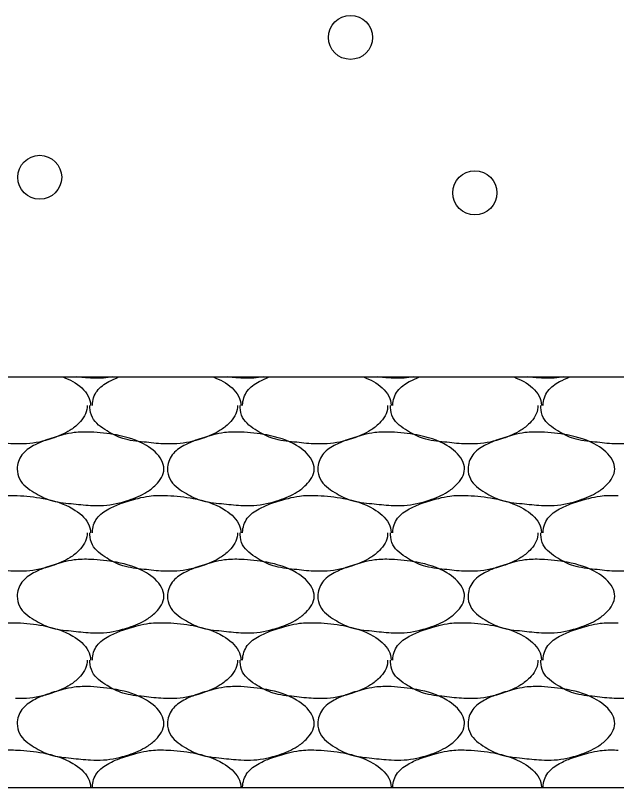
# Model space of a CAD drawing. Extents: x 634177 to 635904, y 289936 to 290970.
# Drawn here: x 635696.012 to 635698.572, y 290574.309 to 290577.599 of the extents above; entities that cross this region are included whole.
import ezdxf

# ---------------------------------------------------------------- set-up
doc = ezdxf.new("R2010")
doc.units = 0
doc.layers.add('Default', color=7, linetype='Continuous')

msp = doc.modelspace()

# ---------------------------------------------------------------- linework, layer by layer
at = {"layer": 'Default'}
for p, q in [((635672.2749, 290576.0588), (635712.2724, 290576.0588)), ((635696.0123, 290575.5538), (635696.0198, 290575.5538)), ((635696.6523, 290575.5538), (635696.6598, 290575.5538)), ((635697.2923, 290575.5538), (635697.2998, 290575.5538)), ((635697.9322, 290575.5538), (635697.9397, 290575.5538)), ((635698.5722, 290575.5538), (635698.5797, 290575.5538)), ((635696.0123, 290575.0113), (635696.0198, 290575.0113)), ((635696.6523, 290575.0113), (635696.6598, 290575.0113)), ((635697.2923, 290575.0113), (635697.2998, 290575.0113)), ((635697.9322, 290575.0113), (635697.9397, 290575.0113)), ((635698.5722, 290575.0113), (635698.5797, 290575.0113)), ((635696.0123, 290574.4689), (635696.0198, 290574.4689)), ((635696.6523, 290574.4689), (635696.6598, 290574.4689)), ((635697.2923, 290574.4689), (635697.2998, 290574.4689)), ((635697.9322, 290574.4689), (635697.9397, 290574.4689)), ((635698.5722, 290574.4689), (635698.5797, 290574.4689)), ((635667.8541, 290574.3089), (635712.2724, 290574.3089))]:
    msp.add_line(p, q, dxfattribs=at)
for centre in [(635697.4392, 290577.5055), (635696.1156, 290576.9096), (635697.9686, 290576.8434)]:
    msp.add_circle(centre, 0.0937, dxfattribs=at)
for points in [[(635696.2146, 290576.0588), (635696.2573, 290576.0388), (635696.3223, 290575.9763), (635696.3323, 290575.9388), (635696.3323, 290575.9363)], [(635696.4271, 290576.0588), (635696.3873, 290576.0538), (635696.3323, 290576.0538), (635696.2735, 290576.0588)], [(635696.3398, 290575.9363), (635696.3398, 290575.9388), (635696.3598, 290575.9988), (635696.4098, 290576.0388), (635696.4528, 290576.0588)], [(635696.8545, 290576.0588), (635696.8973, 290576.0388), (635696.9623, 290575.9763), (635696.9723, 290575.9388), (635696.9723, 290575.9363)], [(635697.0671, 290576.0588), (635697.0273, 290576.0538), (635696.9723, 290576.0538), (635696.9135, 290576.0588)], [(635696.9798, 290575.9363), (635696.9798, 290575.9388), (635696.9998, 290575.9988), (635697.0498, 290576.0388), (635697.0928, 290576.0588)], [(635697.4945, 290576.0588), (635697.5372, 290576.0388), (635697.6022, 290575.9763), (635697.6122, 290575.9388), (635697.6122, 290575.9363)], [(635697.7071, 290576.0588), (635697.6672, 290576.0538), (635697.6122, 290576.0538), (635697.5534, 290576.0588)], [(635697.6197, 290575.9363), (635697.6197, 290575.9388), (635697.6397, 290575.9988), (635697.6897, 290576.0388), (635697.7327, 290576.0588)], [(635698.1345, 290576.0588), (635698.1772, 290576.0388), (635698.2422, 290575.9763), (635698.2522, 290575.9388), (635698.2522, 290575.9363)], [(635698.347, 290576.0588), (635698.3072, 290576.0538), (635698.2522, 290576.0538), (635698.1934, 290576.0588)], [(635698.2597, 290575.9363), (635698.2597, 290575.9388), (635698.2797, 290575.9988), (635698.3297, 290576.0388), (635698.3727, 290576.0588)], [(635696.0123, 290575.7738), (635696.0023, 290575.7738), (635695.9198, 290575.7813), (635695.8299, 290575.7963), (635695.7624, 290575.8288), (635695.6999, 290575.8863), (635695.6899, 290575.9288), (635695.6899, 290575.9363)], [(635696.3173, 290575.9363), (635696.3173, 290575.9288), (635696.2823, 290575.8613), (635696.2448, 290575.8313), (635696.1673, 290575.7963), (635696.0598, 290575.7738), (635696.0123, 290575.7738)], [(635696.6523, 290575.7738), (635696.6423, 290575.7738), (635696.5598, 290575.7813), (635696.4698, 290575.7963), (635696.4023, 290575.8288), (635696.3398, 290575.8863), (635696.3298, 290575.9288), (635696.3298, 290575.9363)], [(635696.9573, 290575.9363), (635696.9573, 290575.9288), (635696.9223, 290575.8613), (635696.8848, 290575.8313), (635696.8073, 290575.7963), (635696.6998, 290575.7738), (635696.6523, 290575.7738)], [(635697.2923, 290575.7738), (635697.2823, 290575.7738), (635697.1998, 290575.7813), (635697.1098, 290575.7963), (635697.0423, 290575.8288), (635696.9798, 290575.8863), (635696.9698, 290575.9288), (635696.9698, 290575.9363)], [(635697.5972, 290575.9363), (635697.5972, 290575.9288), (635697.5622, 290575.8613), (635697.5247, 290575.8313), (635697.4472, 290575.7963), (635697.3398, 290575.7738), (635697.2923, 290575.7738)], [(635697.9322, 290575.7738), (635697.9222, 290575.7738), (635697.8397, 290575.7813), (635697.7497, 290575.7963), (635697.6822, 290575.8288), (635697.6197, 290575.8863), (635697.6097, 290575.9288), (635697.6097, 290575.9363)], [(635698.2372, 290575.9363), (635698.2372, 290575.9288), (635698.2022, 290575.8613), (635698.1647, 290575.8313), (635698.0872, 290575.7963), (635697.9797, 290575.7738), (635697.9322, 290575.7738)], [(635698.5722, 290575.7738), (635698.5622, 290575.7738), (635698.4797, 290575.7813), (635698.3897, 290575.7963), (635698.3222, 290575.8288), (635698.2597, 290575.8863), (635698.2497, 290575.9288), (635698.2497, 290575.9363)], [(635698.8772, 290575.9363), (635698.8772, 290575.9288), (635698.8422, 290575.8613), (635698.8047, 290575.8313), (635698.7272, 290575.7963), (635698.6197, 290575.7738), (635698.5722, 290575.7738)], [(635696.3323, 290575.8238), (635696.4423, 290575.8113), (635696.5698, 290575.7663), (635696.6348, 290575.7038), (635696.6448, 290575.6663), (635696.6098, 290575.5988), (635696.5723, 290575.5688), (635696.4948, 290575.5338), (635696.3873, 290575.5113), (635696.3323, 290575.5113), (635696.2498, 290575.5188), (635696.1598, 290575.5338), (635696.0923, 290575.5663), (635696.0298, 290575.6238), (635696.0198, 290575.6663), (635696.0398, 290575.7263), (635696.0898, 290575.7663), (635696.1398, 290575.7888), (635696.2148, 290575.8113), (635696.2623, 290575.8213), (635696.3323, 290575.8238)], [(635696.9723, 290575.8238), (635697.0823, 290575.8113), (635697.2098, 290575.7663), (635697.2748, 290575.7038), (635697.2848, 290575.6663), (635697.2498, 290575.5988), (635697.2123, 290575.5688), (635697.1348, 290575.5338), (635697.0273, 290575.5113), (635696.9723, 290575.5113), (635696.8898, 290575.5188), (635696.7998, 290575.5338), (635696.7323, 290575.5663), (635696.6698, 290575.6238), (635696.6598, 290575.6663), (635696.6798, 290575.7263), (635696.7298, 290575.7663), (635696.7798, 290575.7888), (635696.8548, 290575.8113), (635696.9023, 290575.8213), (635696.9723, 290575.8238)], [(635697.6122, 290575.8238), (635697.7222, 290575.8113), (635697.8497, 290575.7663), (635697.9147, 290575.7038), (635697.9247, 290575.6663), (635697.8897, 290575.5988), (635697.8522, 290575.5688), (635697.7747, 290575.5338), (635697.6672, 290575.5113), (635697.6122, 290575.5113), (635697.5297, 290575.5188), (635697.4397, 290575.5338), (635697.3723, 290575.5663), (635697.3098, 290575.6238), (635697.2998, 290575.6663), (635697.3198, 290575.7263), (635697.3698, 290575.7663), (635697.4198, 290575.7888), (635697.4947, 290575.8113), (635697.5422, 290575.8213), (635697.6122, 290575.8238)], [(635698.2522, 290575.8238), (635698.3622, 290575.8113), (635698.4897, 290575.7663), (635698.5547, 290575.7038), (635698.5647, 290575.6663), (635698.5297, 290575.5988), (635698.4922, 290575.5688), (635698.4147, 290575.5338), (635698.3072, 290575.5113), (635698.2522, 290575.5113), (635698.1697, 290575.5188), (635698.0797, 290575.5338), (635698.0122, 290575.5663), (635697.9497, 290575.6238), (635697.9397, 290575.6663), (635697.9597, 290575.7263), (635698.0097, 290575.7663), (635698.0597, 290575.7888), (635698.1347, 290575.8113), (635698.1822, 290575.8213), (635698.2522, 290575.8238)], [(635695.6999, 290575.3938), (635695.6999, 290575.3963), (635695.7199, 290575.4563), (635695.7699, 290575.4963), (635695.8199, 290575.5188), (635695.8948, 290575.5413), (635695.9423, 290575.5513), (635696.0123, 290575.5538)], [(635696.3398, 290575.3938), (635696.3398, 290575.3963), (635696.3598, 290575.4563), (635696.4098, 290575.4963), (635696.4598, 290575.5188), (635696.5348, 290575.5413), (635696.5823, 290575.5513), (635696.6523, 290575.5538)], [(635696.9798, 290575.3938), (635696.9798, 290575.3963), (635696.9998, 290575.4563), (635697.0498, 290575.4963), (635697.0998, 290575.5188), (635697.1748, 290575.5413), (635697.2223, 290575.5513), (635697.2923, 290575.5538)], [(635697.6197, 290575.3938), (635697.6197, 290575.3963), (635697.6397, 290575.4563), (635697.6897, 290575.4963), (635697.7397, 290575.5188), (635697.8147, 290575.5413), (635697.8622, 290575.5513), (635697.9322, 290575.5538)], [(635698.2597, 290575.3938), (635698.2597, 290575.3963), (635698.2797, 290575.4563), (635698.3297, 290575.4963), (635698.3797, 290575.5188), (635698.4547, 290575.5413), (635698.5022, 290575.5513), (635698.5722, 290575.5538)], [(635696.0198, 290575.5538), (635696.1298, 290575.5413), (635696.2573, 290575.4963), (635696.3223, 290575.4338), (635696.3323, 290575.3963), (635696.3323, 290575.3938)], [(635696.6598, 290575.5538), (635696.7698, 290575.5413), (635696.8973, 290575.4963), (635696.9623, 290575.4338), (635696.9723, 290575.3963), (635696.9723, 290575.3938)], [(635697.2998, 290575.5538), (635697.4098, 290575.5413), (635697.5372, 290575.4963), (635697.6022, 290575.4338), (635697.6122, 290575.3963), (635697.6122, 290575.3938)], [(635697.9397, 290575.5538), (635698.0497, 290575.5413), (635698.1772, 290575.4963), (635698.2422, 290575.4338), (635698.2522, 290575.3963), (635698.2522, 290575.3938)], [(635696.0123, 290575.2313), (635696.0023, 290575.2313), (635695.9198, 290575.2388), (635695.8299, 290575.2538), (635695.7624, 290575.2863), (635695.6999, 290575.3438), (635695.6899, 290575.3863), (635695.6899, 290575.3938)], [(635696.3173, 290575.3938), (635696.3173, 290575.3863), (635696.2823, 290575.3188), (635696.2448, 290575.2888), (635696.1673, 290575.2538), (635696.0598, 290575.2313), (635696.0123, 290575.2313)], [(635696.6523, 290575.2313), (635696.6423, 290575.2313), (635696.5598, 290575.2388), (635696.4698, 290575.2538), (635696.4023, 290575.2863), (635696.3398, 290575.3438), (635696.3298, 290575.3863), (635696.3298, 290575.3938)], [(635696.9573, 290575.3938), (635696.9573, 290575.3863), (635696.9223, 290575.3188), (635696.8848, 290575.2888), (635696.8073, 290575.2538), (635696.6998, 290575.2313), (635696.6523, 290575.2313)], [(635697.2923, 290575.2313), (635697.2823, 290575.2313), (635697.1998, 290575.2388), (635697.1098, 290575.2538), (635697.0423, 290575.2863), (635696.9798, 290575.3438), (635696.9698, 290575.3863), (635696.9698, 290575.3938)], [(635697.5972, 290575.3938), (635697.5972, 290575.3863), (635697.5622, 290575.3188), (635697.5247, 290575.2888), (635697.4472, 290575.2538), (635697.3398, 290575.2313), (635697.2923, 290575.2313)], [(635697.9322, 290575.2313), (635697.9222, 290575.2313), (635697.8397, 290575.2388), (635697.7497, 290575.2538), (635697.6822, 290575.2863), (635697.6197, 290575.3438), (635697.6097, 290575.3863), (635697.6097, 290575.3938)], [(635698.2372, 290575.3938), (635698.2372, 290575.3863), (635698.2022, 290575.3188), (635698.1647, 290575.2888), (635698.0872, 290575.2538), (635697.9797, 290575.2313), (635697.9322, 290575.2313)], [(635698.5722, 290575.2313), (635698.5622, 290575.2313), (635698.4797, 290575.2388), (635698.3897, 290575.2538), (635698.3222, 290575.2863), (635698.2597, 290575.3438), (635698.2497, 290575.3863), (635698.2497, 290575.3938)], [(635698.8772, 290575.3938), (635698.8772, 290575.3863), (635698.8422, 290575.3188), (635698.8047, 290575.2888), (635698.7272, 290575.2538), (635698.6197, 290575.2313), (635698.5722, 290575.2313)], [(635696.3323, 290575.2813), (635696.4423, 290575.2688), (635696.5698, 290575.2238), (635696.6348, 290575.1613), (635696.6448, 290575.1238), (635696.6098, 290575.0563), (635696.5723, 290575.0263), (635696.4948, 290574.9913), (635696.3873, 290574.9688), (635696.3323, 290574.9688), (635696.2498, 290574.9763), (635696.1598, 290574.9913), (635696.0923, 290575.0238), (635696.0298, 290575.0813), (635696.0198, 290575.1238), (635696.0398, 290575.1838), (635696.0898, 290575.2238), (635696.1398, 290575.2463), (635696.2148, 290575.2688), (635696.2623, 290575.2788), (635696.3323, 290575.2813)], [(635696.9723, 290575.2813), (635697.0823, 290575.2688), (635697.2098, 290575.2238), (635697.2748, 290575.1613), (635697.2848, 290575.1238), (635697.2498, 290575.0563), (635697.2123, 290575.0263), (635697.1348, 290574.9913), (635697.0273, 290574.9688), (635696.9723, 290574.9688), (635696.8898, 290574.9763), (635696.7998, 290574.9913), (635696.7323, 290575.0238), (635696.6698, 290575.0813), (635696.6598, 290575.1238), (635696.6798, 290575.1838), (635696.7298, 290575.2238), (635696.7798, 290575.2463), (635696.8548, 290575.2688), (635696.9023, 290575.2788), (635696.9723, 290575.2813)], [(635697.6122, 290575.2813), (635697.7222, 290575.2688), (635697.8497, 290575.2238), (635697.9147, 290575.1613), (635697.9247, 290575.1238), (635697.8897, 290575.0563), (635697.8522, 290575.0263), (635697.7747, 290574.9913), (635697.6672, 290574.9688), (635697.6122, 290574.9688), (635697.5297, 290574.9763), (635697.4397, 290574.9913), (635697.3723, 290575.0238), (635697.3098, 290575.0813), (635697.2998, 290575.1238), (635697.3198, 290575.1838), (635697.3698, 290575.2238), (635697.4198, 290575.2463), (635697.4947, 290575.2688), (635697.5422, 290575.2788), (635697.6122, 290575.2813)], [(635698.2522, 290575.2813), (635698.3622, 290575.2688), (635698.4897, 290575.2238), (635698.5547, 290575.1613), (635698.5647, 290575.1238), (635698.5297, 290575.0563), (635698.4922, 290575.0263), (635698.4147, 290574.9913), (635698.3072, 290574.9688), (635698.2522, 290574.9688), (635698.1697, 290574.9763), (635698.0797, 290574.9913), (635698.0122, 290575.0238), (635697.9497, 290575.0813), (635697.9397, 290575.1238), (635697.9597, 290575.1838), (635698.0097, 290575.2238), (635698.0597, 290575.2463), (635698.1347, 290575.2688), (635698.1822, 290575.2788), (635698.2522, 290575.2813)], [(635695.6999, 290574.8513), (635695.6999, 290574.8538), (635695.7199, 290574.9138), (635695.7699, 290574.9538), (635695.8199, 290574.9763), (635695.8948, 290574.9988), (635695.9423, 290575.0088), (635696.0123, 290575.0113)], [(635696.0198, 290575.0113), (635696.1298, 290574.9988), (635696.2573, 290574.9538), (635696.3223, 290574.8913), (635696.3323, 290574.8538), (635696.3323, 290574.8513)], [(635696.3398, 290574.8513), (635696.3398, 290574.8538), (635696.3598, 290574.9138), (635696.4098, 290574.9538), (635696.4598, 290574.9763), (635696.5348, 290574.9988), (635696.5823, 290575.0088), (635696.6523, 290575.0113)], [(635696.6598, 290575.0113), (635696.7698, 290574.9988), (635696.8973, 290574.9538), (635696.9623, 290574.8913), (635696.9723, 290574.8538), (635696.9723, 290574.8513)], [(635696.9798, 290574.8513), (635696.9798, 290574.8538), (635696.9998, 290574.9138), (635697.0498, 290574.9538), (635697.0998, 290574.9763), (635697.1748, 290574.9988), (635697.2223, 290575.0088), (635697.2923, 290575.0113)], [(635697.2998, 290575.0113), (635697.4098, 290574.9988), (635697.5372, 290574.9538), (635697.6022, 290574.8913), (635697.6122, 290574.8538), (635697.6122, 290574.8513)], [(635697.6197, 290574.8513), (635697.6197, 290574.8538), (635697.6397, 290574.9138), (635697.6897, 290574.9538), (635697.7397, 290574.9763), (635697.8147, 290574.9988), (635697.8622, 290575.0088), (635697.9322, 290575.0113)], [(635697.9397, 290575.0113), (635698.0497, 290574.9988), (635698.1772, 290574.9538), (635698.2422, 290574.8913), (635698.2522, 290574.8538), (635698.2522, 290574.8513)], [(635698.2597, 290574.8513), (635698.2597, 290574.8538), (635698.2797, 290574.9138), (635698.3297, 290574.9538), (635698.3797, 290574.9763), (635698.4547, 290574.9988), (635698.5022, 290575.0088), (635698.5722, 290575.0113)], [(635696.3173, 290574.8513), (635696.3173, 290574.8438), (635696.2823, 290574.7764), (635696.2448, 290574.7464), (635696.1673, 290574.7114), (635696.0598, 290574.6889), (635696.0123, 290574.6889)], [(635696.6523, 290574.6889), (635696.6423, 290574.6889), (635696.5598, 290574.6964), (635696.4698, 290574.7114), (635696.4023, 290574.7439), (635696.3398, 290574.8013), (635696.3298, 290574.8438), (635696.3298, 290574.8513)], [(635696.9573, 290574.8513), (635696.9573, 290574.8438), (635696.9223, 290574.7764), (635696.8848, 290574.7464), (635696.8073, 290574.7114), (635696.6998, 290574.6889), (635696.6523, 290574.6889)], [(635697.2923, 290574.6889), (635697.2823, 290574.6889), (635697.1998, 290574.6964), (635697.1098, 290574.7114), (635697.0423, 290574.7439), (635696.9798, 290574.8013), (635696.9698, 290574.8438), (635696.9698, 290574.8513)], [(635697.5972, 290574.8513), (635697.5972, 290574.8438), (635697.5622, 290574.7764), (635697.5247, 290574.7464), (635697.4472, 290574.7114), (635697.3398, 290574.6889), (635697.2923, 290574.6889)], [(635697.9322, 290574.6889), (635697.9222, 290574.6889), (635697.8397, 290574.6964), (635697.7497, 290574.7114), (635697.6822, 290574.7439), (635697.6197, 290574.8013), (635697.6097, 290574.8438), (635697.6097, 290574.8513)], [(635698.2372, 290574.8513), (635698.2372, 290574.8438), (635698.2022, 290574.7764), (635698.1647, 290574.7464), (635698.0872, 290574.7114), (635697.9797, 290574.6889), (635697.9322, 290574.6889)], [(635698.5722, 290574.6889), (635698.5622, 290574.6889), (635698.4797, 290574.6964), (635698.3897, 290574.7114), (635698.3222, 290574.7439), (635698.2597, 290574.8013), (635698.2497, 290574.8438), (635698.2497, 290574.8513)], [(635698.8772, 290574.8513), (635698.8772, 290574.8438), (635698.8422, 290574.7764), (635698.8047, 290574.7464), (635698.7272, 290574.7114), (635698.6197, 290574.6889), (635698.5722, 290574.6889)], [(635696.3323, 290574.7389), (635696.4423, 290574.7264), (635696.5698, 290574.6814), (635696.6348, 290574.6189), (635696.6448, 290574.5814), (635696.6098, 290574.5139), (635696.5723, 290574.4839), (635696.4948, 290574.4489), (635696.3873, 290574.4264), (635696.3323, 290574.4264), (635696.2498, 290574.4339), (635696.1598, 290574.4489), (635696.0923, 290574.4814), (635696.0298, 290574.5389), (635696.0198, 290574.5814), (635696.0398, 290574.6414), (635696.0898, 290574.6814), (635696.1398, 290574.7039), (635696.2148, 290574.7264), (635696.2623, 290574.7364), (635696.3323, 290574.7389)], [(635696.9723, 290574.7389), (635697.0823, 290574.7264), (635697.2098, 290574.6814), (635697.2748, 290574.6189), (635697.2848, 290574.5814), (635697.2498, 290574.5139), (635697.2123, 290574.4839), (635697.1348, 290574.4489), (635697.0273, 290574.4264), (635696.9723, 290574.4264), (635696.8898, 290574.4339), (635696.7998, 290574.4489), (635696.7323, 290574.4814), (635696.6698, 290574.5389), (635696.6598, 290574.5814), (635696.6798, 290574.6414), (635696.7298, 290574.6814), (635696.7798, 290574.7039), (635696.8548, 290574.7264), (635696.9023, 290574.7364), (635696.9723, 290574.7389)], [(635697.6122, 290574.7389), (635697.7222, 290574.7264), (635697.8497, 290574.6814), (635697.9147, 290574.6189), (635697.9247, 290574.5814), (635697.8897, 290574.5139), (635697.8522, 290574.4839), (635697.7747, 290574.4489), (635697.6672, 290574.4264), (635697.6122, 290574.4264), (635697.5297, 290574.4339), (635697.4397, 290574.4489), (635697.3723, 290574.4814), (635697.3098, 290574.5389), (635697.2998, 290574.5814), (635697.3198, 290574.6414), (635697.3698, 290574.6814), (635697.4198, 290574.7039), (635697.4947, 290574.7264), (635697.5422, 290574.7364), (635697.6122, 290574.7389)], [(635698.2522, 290574.7389), (635698.3622, 290574.7264), (635698.4897, 290574.6814), (635698.5547, 290574.6189), (635698.5647, 290574.5814), (635698.5297, 290574.5139), (635698.4922, 290574.4839), (635698.4147, 290574.4489), (635698.3072, 290574.4264), (635698.2522, 290574.4264), (635698.1697, 290574.4339), (635698.0797, 290574.4489), (635698.0122, 290574.4814), (635697.9497, 290574.5389), (635697.9397, 290574.5814), (635697.9597, 290574.6414), (635698.0097, 290574.6814), (635698.0597, 290574.7039), (635698.1347, 290574.7264), (635698.1822, 290574.7364), (635698.2522, 290574.7389)], [(635695.6999, 290574.3089), (635695.6999, 290574.3114), (635695.7199, 290574.3714), (635695.7699, 290574.4114), (635695.8199, 290574.4339), (635695.8948, 290574.4564), (635695.9423, 290574.4664), (635696.0123, 290574.4689)], [(635696.0198, 290574.4689), (635696.1298, 290574.4564), (635696.2573, 290574.4114), (635696.3223, 290574.3489), (635696.3323, 290574.3114), (635696.3323, 290574.3089)], [(635696.3398, 290574.3089), (635696.3398, 290574.3114), (635696.3598, 290574.3714), (635696.4098, 290574.4114), (635696.4598, 290574.4339), (635696.5348, 290574.4564), (635696.5823, 290574.4664), (635696.6523, 290574.4689)], [(635696.6598, 290574.4689), (635696.7698, 290574.4564), (635696.8973, 290574.4114), (635696.9623, 290574.3489), (635696.9723, 290574.3114), (635696.9723, 290574.3089)], [(635696.9798, 290574.3089), (635696.9798, 290574.3114), (635696.9998, 290574.3714), (635697.0498, 290574.4114), (635697.0998, 290574.4339), (635697.1748, 290574.4564), (635697.2223, 290574.4664), (635697.2923, 290574.4689)], [(635697.2998, 290574.4689), (635697.4098, 290574.4564), (635697.5372, 290574.4114), (635697.6022, 290574.3489), (635697.6122, 290574.3114), (635697.6122, 290574.3089)], [(635697.6197, 290574.3089), (635697.6197, 290574.3114), (635697.6397, 290574.3714), (635697.6897, 290574.4114), (635697.7397, 290574.4339), (635697.8147, 290574.4564), (635697.8622, 290574.4664), (635697.9322, 290574.4689)], [(635697.9397, 290574.4689), (635698.0497, 290574.4564), (635698.1772, 290574.4114), (635698.2422, 290574.3489), (635698.2522, 290574.3114), (635698.2522, 290574.3089)], [(635698.2597, 290574.3089), (635698.2597, 290574.3114), (635698.2797, 290574.3714), (635698.3297, 290574.4114), (635698.3797, 290574.4339), (635698.4547, 290574.4564), (635698.5022, 290574.4664), (635698.5722, 290574.4689)]]:
    msp.add_spline(points, degree=3, dxfattribs=at)

doc.saveas('drawing.dxf')
